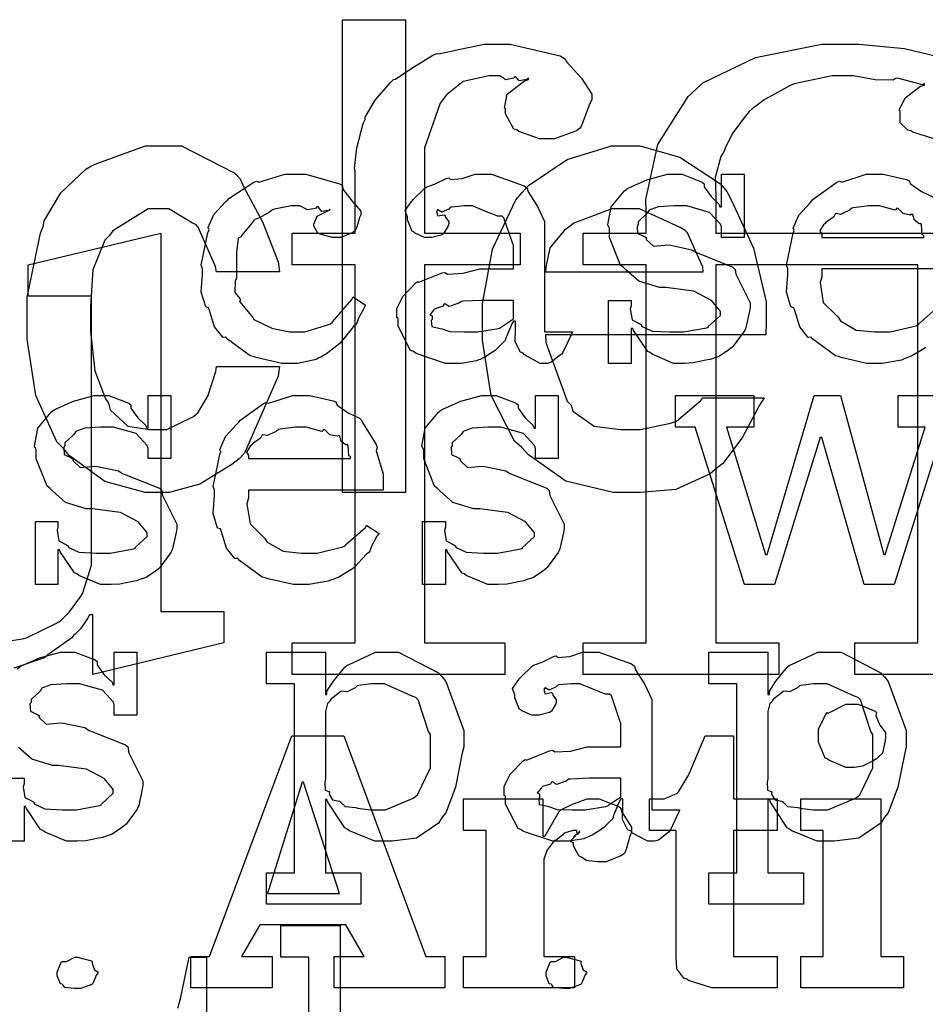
# Model space of a CAD drawing. Extents: x 0 to 8.5, y 0 to 11.
# Tile 259 of 379: x 1.427 to 1.826, y 6.851 to 7.285. Entities that reach past the tile are written whole.
import ezdxf

# ---------------------------------------------------------------- set-up
doc = ezdxf.new("R2010")
doc.units = 0
doc.layers.get('0').update_dxf_attribs({"linetype": 'CONTINUOUS'})

msp = doc.modelspace()

# ---------------------------------------------------------------- linework, layer by layer
at = {"color": 0}
for points in [[(1.56922, 7.07633), (1.56922, 7.28467), (1.597, 7.28467), (1.597, 7.07633), (1.56922, 7.07633)], [(1.54704, 7.00999), (1.57482, 7.00999), (1.57482, 7.17665), (1.54704, 7.17665), (1.54704, 7.19054), (1.57482, 7.19054), (1.57482, 7.2181), (1.57454, 7.21903), (1.57547, 7.22825), (1.5784, 7.23899), (1.57915, 7.24067), (1.57926, 7.24169), (1.58361, 7.24924), (1.59039, 7.25706), (1.59174, 7.25825), (1.59256, 7.25846), (1.59972, 7.26329), (1.609, 7.2691), (1.61083, 7.26975), (1.61171, 7.26964), (1.62099, 7.27165), (1.63157, 7.27387), (1.63514, 7.27387), (1.64313, 7.27387), (1.6651, 7.26867), (1.66704, 7.26758), (1.66803, 7.2659), (1.67449, 7.25896), (1.67899, 7.25179), (1.67899, 7.24935), (1.67811, 7.24778), (1.67443, 7.23757), (1.67356, 7.23676), (1.67225, 7.23563), (1.66265, 7.23221), (1.65944, 7.23221), (1.65608, 7.23221), (1.64686, 7.23546), (1.646, 7.23611), (1.64475, 7.23643), (1.641, 7.24322), (1.641, 7.24544), (1.64057, 7.24567), (1.64182, 7.25185), (1.64947, 7.25776), (1.65121, 7.25825), (1.65121, 7.2589), (1.65039, 7.25831), (1.64708, 7.25771), (1.64561, 7.25956), (1.64512, 7.25956), (1.64453, 7.2589), (1.64111, 7.25819), (1.63857, 7.25999), (1.63775, 7.25999), (1.6339, 7.25999), (1.62244, 7.25743), (1.61501, 7.25151), (1.61367, 7.24978), (1.61225, 7.24783), (1.60542, 7.22814), (1.60542, 7.22157), (1.60542, 7.19054), (1.64751, 7.19054), (1.64751, 7.17665), (1.60542, 7.17665), (1.60542, 7.00999), (1.64079, 7.00999), (1.64079, 6.9961), (1.54704, 6.9961), (1.54704, 7.00999)], [(1.51372, 7.13189), (1.5415, 7.13189), (1.5409, 7.12756), (1.5261, 7.09358), (1.52371, 7.0911), (1.52046, 7.0886), (1.5064, 7.07992), (1.49283, 7.07633), (1.48833, 7.07633), (1.48236, 7.07633), (1.46446, 7.08122), (1.44889, 7.09261), (1.44624, 7.09586), (1.44342, 7.09868), (1.43408, 7.11908), (1.43039, 7.14382), (1.43039, 7.15207), (1.43039, 7.16243), (1.43614, 7.1906), (1.43733, 7.19353), (1.43788, 7.19601), (1.44521, 7.20833), (1.45622, 7.21875), (1.45861, 7.22021), (1.46094, 7.22131), (1.48242, 7.22911), (1.48964, 7.22911), (1.49826, 7.22911), (1.52186, 7.21701), (1.52414, 7.21457), (1.52556, 7.2111), (1.53396, 7.19553), (1.54085, 7.178), (1.5415, 7.17356), (1.51372, 7.17356), (1.51329, 7.17589), (1.50569, 7.19325), (1.50461, 7.19439), (1.50315, 7.19499), (1.49268, 7.20133), (1.48921, 7.20133), (1.48356, 7.20133), (1.46804, 7.19157), (1.46664, 7.18961), (1.46451, 7.18756), (1.45921, 7.17443), (1.45817, 7.15831), (1.45817, 7.15294), (1.45817, 7.14719), (1.46012, 7.12993), (1.46485, 7.11757), (1.46619, 7.11561), (1.46685, 7.11279), (1.47461, 7.10558), (1.48421, 7.10411), (1.48747, 7.10411), (1.49181, 7.10411), (1.50364, 7.10975), (1.50483, 7.11083), (1.50553, 7.11143), (1.50987, 7.11876), (1.5134, 7.12956), (1.51372, 7.13189)], [(1.72792, 7.118), (1.75504, 7.118), (1.75299, 7.11475), (1.74533, 7.10042), (1.73671, 7.08903), (1.73421, 7.08718), (1.73118, 7.08447), (1.7161, 7.07769), (1.70053, 7.07633), (1.69536, 7.07633), (1.68842, 7.07633), (1.66758, 7.08128), (1.65115, 7.09283), (1.64828, 7.09608), (1.64507, 7.0989), (1.63476, 7.11903), (1.63092, 7.14333), (1.63092, 7.15142), (1.63092, 7.15944), (1.63531, 7.18349), (1.64556, 7.20535), (1.64849, 7.20871), (1.6511, 7.21153), (1.66824, 7.2231), (1.68778, 7.22911), (1.69428, 7.22911), (1.70014, 7.22911), (1.71789, 7.22407), (1.73568, 7.21229), (1.73856, 7.20893), (1.74056, 7.20497), (1.75022, 7.18392), (1.75592, 7.16038), (1.75592, 7.1525), (1.75592, 7.15082), (1.75569, 7.14654), (1.75569, 7.14578), (1.65869, 7.14578), (1.65886, 7.14242), (1.66824, 7.1166), (1.66997, 7.11475), (1.67074, 7.11208), (1.68013, 7.10547), (1.69168, 7.10411), (1.69558, 7.10411), (1.70047, 7.10411), (1.71376, 7.10682), (1.71511, 7.10736), (1.71636, 7.10769), (1.72711, 7.11681), (1.72792, 7.118)], [(1.54665, 7.13319), (1.54249, 7.13319), (1.53114, 7.13574), (1.52994, 7.13624), (1.52854, 7.1365), (1.51861, 7.14382), (1.51779, 7.14469), (1.5166, 7.14464), (1.51286, 7.14925), (1.51064, 7.15647), (1.51019, 7.15771), (1.50896, 7.1581), (1.50694, 7.16461), (1.5076, 7.17231), (1.5076, 7.17486), (1.50694, 7.17649), (1.50993, 7.19075), (1.51042, 7.192), (1.50999, 7.19303), (1.51253, 7.19883), (1.51774, 7.20438), (1.51867, 7.20524), (1.51915, 7.20594), (1.53022, 7.21306), (1.53147, 7.21349), (1.53239, 7.21311), (1.54389, 7.21653), (1.54775, 7.21653), (1.55311, 7.21653), (1.56793, 7.2124), (1.56922, 7.21153), (1.56939, 7.20996), (1.57351, 7.20475), (1.57726, 7.20025), (1.57726, 7.19874), (1.57671, 7.19743), (1.57553, 7.19325), (1.57482, 7.19174), (1.57443, 7.19135), (1.57351, 7.19069), (1.56847, 7.18875), (1.56685, 7.18875), (1.56489, 7.18875), (1.55946, 7.19021), (1.55903, 7.19049), (1.55832, 7.19065), (1.55664, 7.19362), (1.55664, 7.19461), (1.55664, 7.19461), (1.55806, 7.19808), (1.55838, 7.19829), (1.55838, 7.19829), (1.56304, 7.20057), (1.56358, 7.20068), (1.56358, 7.20111), (1.56299, 7.20063), (1.56006, 7.20019), (1.55849, 7.20215), (1.55794, 7.20221), (1.5574, 7.2015), (1.55382, 7.20085), (1.5504, 7.20264), (1.54926, 7.20264), (1.54656, 7.20264), (1.53922, 7.20122), (1.53842, 7.2009), (1.53706, 7.19987), (1.53261, 7.19732), (1.53065, 7.19656), (1.53017, 7.19612), (1.52935, 7.19504), (1.52485, 7.18967), (1.52453, 7.18896), (1.52328, 7.18832), (1.52257, 7.18229), (1.52257, 7.18028), (1.52257, 7.17074), (1.52197, 7.16938), (1.52186, 7.16439), (1.52399, 7.16174), (1.52431, 7.16097), (1.52388, 7.16049), (1.52914, 7.15414), (1.52974, 7.1536), (1.53011, 7.15256), (1.53717, 7.14914), (1.53797, 7.14882), (1.53797, 7.14876), (1.54596, 7.14708), (1.54861, 7.14708), (1.55263, 7.14708), (1.56369, 7.15056), (1.56467, 7.15121), (1.56489, 7.15158), (1.5734, 7.16135), (1.574, 7.16249), (1.57943, 7.15881), (1.57856, 7.15744), (1.57628, 7.15306), (1.57547, 7.15093), (1.57508, 7.15033), (1.57411, 7.14942), (1.56879, 7.14279), (1.56814, 7.14208), (1.56668, 7.14094), (1.56222, 7.13743), (1.55968, 7.13601), (1.55881, 7.13558), (1.55761, 7.13499), (1.54938, 7.13319), (1.54665, 7.13319)], [(1.61936, 7.13319), (1.61464, 7.13319), (1.60161, 7.13753), (1.60047, 7.1384), (1.59924, 7.13889), (1.59375, 7.14963), (1.59375, 7.15315), (1.59321, 7.15343), (1.59315, 7.15733), (1.59537, 7.16183), (1.59571, 7.16249), (1.5956, 7.1626), (1.60167, 7.16878), (1.60243, 7.16922), (1.60292, 7.169), (1.61312, 7.17313), (1.61436, 7.17333), (1.6155, 7.17258), (1.62235, 7.17296), (1.62967, 7.17486), (1.63217, 7.17486), (1.64453, 7.17486), (1.64453, 7.18528), (1.64421, 7.18582), (1.64035, 7.19738), (1.63954, 7.19808), (1.63769, 7.19808), (1.63189, 7.20036), (1.62651, 7.20264), (1.62478, 7.20264), (1.62278, 7.20264), (1.61735, 7.2021), (1.61675, 7.20199), (1.6161, 7.20122), (1.61296, 7.19982), (1.61122, 7.20085), (1.61089, 7.20068), (1.61089, 7.20047), (1.61062, 7.20014), (1.61117, 7.19819), (1.61404, 7.19874), (1.61436, 7.19851), (1.61453, 7.1976), (1.6161, 7.19553), (1.6161, 7.19482), (1.61583, 7.19385), (1.61393, 7.1906), (1.6135, 7.19026), (1.61307, 7.18989), (1.60851, 7.18875), (1.60699, 7.18875), (1.60536, 7.18875), (1.60092, 7.19075), (1.60047, 7.19114), (1.59993, 7.19135), (1.59787, 7.1964), (1.59787, 7.19808), (1.59771, 7.19808), (1.59685, 7.20053), (1.59967, 7.20449), (1.60004, 7.20503), (1.60032, 7.2054), (1.60547, 7.21044), (1.60612, 7.21089), (1.60612, 7.21083), (1.60981, 7.21218), (1.61513, 7.21479), (1.6161, 7.215), (1.61681, 7.21425), (1.62201, 7.21463), (1.62765, 7.21653), (1.62956, 7.21653), (1.63482, 7.21653), (1.64931, 7.21149), (1.65061, 7.21044), (1.65104, 7.20882), (1.65506, 7.20231), (1.65821, 7.19575), (1.65821, 7.19353), (1.65821, 7.14708), (1.67057, 7.14708), (1.67014, 7.14615), (1.66629, 7.13803), (1.66581, 7.13732), (1.66461, 7.1365), (1.66118, 7.13374), (1.6594, 7.13319), (1.65886, 7.13319), (1.65636, 7.13319), (1.64942, 7.13699), (1.64888, 7.13775), (1.64768, 7.13813), (1.64524, 7.14274), (1.6454, 7.14844), (1.6454, 7.15033), (1.6454, 7.15186), (1.64453, 7.15186), (1.64399, 7.15087), (1.6416, 7.14529), (1.64128, 7.14469), (1.64094, 7.14324), (1.63699, 7.13926), (1.6365, 7.13883), (1.63536, 7.13813), (1.63194, 7.1359), (1.62983, 7.13499), (1.62912, 7.13471), (1.62825, 7.13433), (1.62158, 7.13319), (1.61936, 7.13319)], [(1.71858, 7.13319), (1.71511, 7.13319), (1.70568, 7.13721), (1.70469, 7.13797), (1.70372, 7.1384), (1.69743, 7.14763), (1.6971, 7.1486), (1.69646, 7.1486), (1.69646, 7.13319), (1.68647, 7.13319), (1.68647, 7.16097), (1.69646, 7.16097), (1.69646, 7.15858), (1.69601, 7.15722), (1.69678, 7.15246), (1.70025, 7.15067), (1.70101, 7.15013), (1.7009, 7.14968), (1.70563, 7.14746), (1.71322, 7.14708), (1.71576, 7.14708), (1.71946, 7.14708), (1.72965, 7.14893), (1.73053, 7.14925), (1.73036, 7.14947), (1.73574, 7.15435), (1.73574, 7.15597), (1.7354, 7.15647), (1.73172, 7.16092), (1.72396, 7.16499), (1.72163, 7.16531), (1.71164, 7.16661), (1.70893, 7.16661), (1.69982, 7.16943), (1.69401, 7.17449), (1.69299, 7.17551), (1.69174, 7.17654), (1.6869, 7.18864), (1.6869, 7.19265), (1.68604, 7.19422), (1.68756, 7.20221), (1.69342, 7.20921), (1.69472, 7.21024), (1.69564, 7.21067), (1.70324, 7.21403), (1.71246, 7.21653), (1.71556, 7.21653), (1.71881, 7.21653), (1.72771, 7.21311), (1.72857, 7.2124), (1.72857, 7.21099), (1.73156, 7.20671), (1.73519, 7.20329), (1.73551, 7.20221), (1.73617, 7.20221), (1.73617, 7.21653), (1.74615, 7.21653), (1.74615, 7.18875), (1.73617, 7.18875), (1.73617, 7.19331), (1.73579, 7.1945), (1.73096, 7.19976), (1.72086, 7.20264), (1.7175, 7.20264), (1.71517, 7.20264), (1.70828, 7.20215), (1.70503, 7.20101), (1.70426, 7.20068), (1.70344, 7.19937), (1.69949, 7.19564), (1.69949, 7.19439), (1.699, 7.19374), (1.69922, 7.19049), (1.70253, 7.18896), (1.70318, 7.18853), (1.70296, 7.18787), (1.70617, 7.18479), (1.71268, 7.18544), (1.71382, 7.18528), (1.72314, 7.18332), (1.72483, 7.18218), (1.74115, 7.17567), (1.74224, 7.17464), (1.74246, 7.17253), (1.74582, 7.16575), (1.74875, 7.15989), (1.74875, 7.15793), (1.74849, 7.15619), (1.7469, 7.14893), (1.74658, 7.14817), (1.74621, 7.14735), (1.74137, 7.14074), (1.74072, 7.14014), (1.73942, 7.13911), (1.73525, 7.13633), (1.7321, 7.13525), (1.73118, 7.13493), (1.72928, 7.13456), (1.72364, 7.1334), (1.71983, 7.13319), (1.71858, 7.13319)], [(1.65869, 7.17356), (1.72814, 7.17356), (1.72792, 7.17563), (1.72119, 7.19081), (1.72011, 7.19179), (1.71793, 7.19303), (1.70003, 7.20133), (1.69407, 7.20133), (1.68793, 7.20133), (1.67117, 7.19504), (1.66954, 7.19374), (1.66699, 7.19194), (1.66054, 7.18414), (1.65886, 7.17567), (1.65869, 7.17356)], [(1.78039, 7.18875), (1.82531, 7.18875), (1.82531, 7.18961), (1.82454, 7.18989), (1.82422, 7.19444), (1.824, 7.19482), (1.82329, 7.19476), (1.82113, 7.19629), (1.82053, 7.19868), (1.8201, 7.19894), (1.81939, 7.19857), (1.81625, 7.19922), (1.81401, 7.20144), (1.81338, 7.20156), (1.81267, 7.20068), (1.80583, 7.20264), (1.8036, 7.20264), (1.80111, 7.20264), (1.79432, 7.20176), (1.79363, 7.20156), (1.79254, 7.20068), (1.78857, 7.19889), (1.78668, 7.19922), (1.78624, 7.19894), (1.78569, 7.19781), (1.78213, 7.19526), (1.7819, 7.19482), (1.78114, 7.19422), (1.77946, 7.19157), (1.78039, 7.19011), (1.78039, 7.18961), (1.78039, 7.18875)], [(1.62522, 7.14708), (1.62864, 7.14708), (1.63792, 7.14854), (1.63889, 7.14882), (1.63883, 7.14899), (1.64453, 7.15278), (1.64453, 7.15403), (1.64453, 7.16097), (1.63368, 7.16097), (1.63064, 7.16097), (1.62235, 7.16064), (1.62153, 7.16054), (1.62044, 7.15967), (1.61615, 7.15831), (1.61436, 7.1594), (1.61393, 7.15924), (1.61356, 7.15842), (1.61003, 7.15728), (1.60981, 7.15707), (1.60921, 7.15647), (1.60764, 7.1544), (1.60872, 7.15414), (1.60872, 7.15403), (1.60872, 7.1525), (1.60835, 7.15207), (1.60861, 7.14947), (1.61231, 7.14865), (1.61307, 7.14839), (1.61307, 7.14839), (1.61654, 7.14725), (1.62304, 7.14708), (1.62522, 7.14708)], [(1.46604, 7.03569), (1.46257, 7.03569), (1.45313, 7.03971), (1.45215, 7.04047), (1.45117, 7.0409), (1.44487, 7.05013), (1.44456, 7.05111), (1.4439, 7.05111), (1.4439, 7.03569), (1.43392, 7.03569), (1.43392, 7.06347), (1.4439, 7.06347), (1.4439, 7.06108), (1.44347, 7.05974), (1.44422, 7.05496), (1.44769, 7.05317), (1.44846, 7.05263), (1.44835, 7.05219), (1.45307, 7.04997), (1.46067, 7.04958), (1.46322, 7.04958), (1.4669, 7.04958), (1.47711, 7.05143), (1.47797, 7.05176), (1.47781, 7.05197), (1.48318, 7.05686), (1.48318, 7.05849), (1.48286, 7.05897), (1.47917, 7.06342), (1.4714, 7.06749), (1.46907, 7.06782), (1.4591, 7.06912), (1.45638, 7.06912), (1.44726, 7.07194), (1.44146, 7.07699), (1.44043, 7.07801), (1.43918, 7.07904), (1.43435, 7.09115), (1.43435, 7.09517), (1.43349, 7.09674), (1.435, 7.10471), (1.44086, 7.11171), (1.44217, 7.11274), (1.44308, 7.11317), (1.45068, 7.11654), (1.4599, 7.11903), (1.463, 7.11903), (1.46625, 7.11903), (1.47515, 7.11561), (1.47601, 7.1149), (1.47601, 7.1135), (1.479, 7.10921), (1.48264, 7.10579), (1.48296, 7.10471), (1.48361, 7.10471), (1.48361, 7.11903), (1.4936, 7.11903), (1.4936, 7.09125), (1.48361, 7.09125), (1.48361, 7.09581), (1.48324, 7.097), (1.4784, 7.10226), (1.46832, 7.10514), (1.46496, 7.10514), (1.46262, 7.10514), (1.45574, 7.10465), (1.45247, 7.10351), (1.45171, 7.10319), (1.4509, 7.10189), (1.44694, 7.09814), (1.44694, 7.0969), (1.44646, 7.09625), (1.44667, 7.09299), (1.44997, 7.09147), (1.45063, 7.09104), (1.45042, 7.09039), (1.45361, 7.08729), (1.46012, 7.08794), (1.46126, 7.08778), (1.4706, 7.08583), (1.47228, 7.08469), (1.48861, 7.07818), (1.48969, 7.07715), (1.4899, 7.07503), (1.49328, 7.06825), (1.49621, 7.06239), (1.49621, 7.06044), (1.49593, 7.05871), (1.49436, 7.05143), (1.49403, 7.05067), (1.49365, 7.04986), (1.48882, 7.04324), (1.48817, 7.04264), (1.48688, 7.04161), (1.48269, 7.03885), (1.47954, 7.03776), (1.47862, 7.03743), (1.47672, 7.03706), (1.47108, 7.03592), (1.46729, 7.03569), (1.46604, 7.03569)], [(1.55171, 7.03569), (1.54758, 7.03569), (1.5364, 7.03825), (1.53521, 7.03874), (1.53381, 7.03901), (1.52388, 7.04633), (1.52306, 7.04719), (1.52186, 7.04715), (1.51813, 7.05176), (1.5159, 7.05897), (1.51546, 7.06022), (1.51421, 7.0606), (1.51221, 7.06711), (1.51286, 7.07482), (1.51286, 7.07736), (1.51221, 7.07894), (1.51519, 7.09304), (1.51568, 7.09429), (1.51525, 7.09532), (1.51768, 7.10097), (1.52262, 7.10644), (1.52349, 7.10732), (1.52399, 7.10807), (1.53444, 7.1155), (1.53564, 7.116), (1.53663, 7.11561), (1.54742, 7.11903), (1.55106, 7.11903), (1.55485, 7.11903), (1.56511, 7.11669), (1.56625, 7.11621), (1.56689, 7.11486), (1.57172, 7.11143), (1.57676, 7.10906), (1.57753, 7.10818), (1.57801, 7.1071), (1.58404, 7.09744), (1.58447, 7.09625), (1.5841, 7.09467), (1.58708, 7.08447), (1.58708, 7.08106), (1.58708, 7.07736), (1.52783, 7.07736), (1.52783, 7.07389), (1.52713, 7.07129), (1.52849, 7.0625), (1.53381, 7.05718), (1.535, 7.0561), (1.53603, 7.05447), (1.54303, 7.0504), (1.55117, 7.04958), (1.55387, 7.04958), (1.558, 7.04958), (1.56933, 7.05231), (1.57036, 7.05285), (1.57058, 7.05317), (1.57932, 7.06087), (1.57992, 7.06174), (1.58535, 7.05826), (1.58436, 7.05707), (1.58208, 7.0529), (1.58122, 7.05046), (1.58078, 7.04981), (1.57981, 7.0491), (1.57433, 7.04318), (1.57363, 7.04264), (1.5721, 7.04172), (1.56754, 7.03901), (1.56494, 7.03797), (1.56407, 7.03765), (1.56288, 7.03717), (1.55447, 7.03569), (1.55171, 7.03569)], [(1.63667, 7.03569), (1.63319, 7.03569), (1.62375, 7.03971), (1.62278, 7.04047), (1.62181, 7.0409), (1.6155, 7.05013), (1.61518, 7.05111), (1.61453, 7.05111), (1.61453, 7.03569), (1.60454, 7.03569), (1.60454, 7.06347), (1.61453, 7.06347), (1.61453, 7.06108), (1.6141, 7.05974), (1.61486, 7.05496), (1.61833, 7.05317), (1.61908, 7.05263), (1.61897, 7.05219), (1.62369, 7.04997), (1.63129, 7.04958), (1.63385, 7.04958), (1.63753, 7.04958), (1.64774, 7.05143), (1.6486, 7.05176), (1.64844, 7.05197), (1.65381, 7.05686), (1.65381, 7.05849), (1.65349, 7.05897), (1.64979, 7.06342), (1.64204, 7.06749), (1.63971, 7.06782), (1.62972, 7.06912), (1.62701, 7.06912), (1.61789, 7.07194), (1.61208, 7.07699), (1.61106, 7.07801), (1.60981, 7.07904), (1.60499, 7.09115), (1.60499, 7.09517), (1.60411, 7.09674), (1.60563, 7.10471), (1.61149, 7.11171), (1.61279, 7.11274), (1.61372, 7.11317), (1.62131, 7.11654), (1.63053, 7.11903), (1.63363, 7.11903), (1.63688, 7.11903), (1.64578, 7.11561), (1.64665, 7.1149), (1.64665, 7.1135), (1.64963, 7.10921), (1.65326, 7.10579), (1.6536, 7.10471), (1.65424, 7.10471), (1.65424, 7.11903), (1.66422, 7.11903), (1.66422, 7.09125), (1.65424, 7.09125), (1.65424, 7.09581), (1.65386, 7.097), (1.64903, 7.10226), (1.63894, 7.10514), (1.63558, 7.10514), (1.63325, 7.10514), (1.62636, 7.10465), (1.6231, 7.10351), (1.62235, 7.10319), (1.62153, 7.10189), (1.61757, 7.09814), (1.61757, 7.0969), (1.61708, 7.09625), (1.61729, 7.09299), (1.62061, 7.09147), (1.62125, 7.09104), (1.62104, 7.09039), (1.62424, 7.08729), (1.63075, 7.08794), (1.63189, 7.08778), (1.64122, 7.08583), (1.6429, 7.08469), (1.65924, 7.07818), (1.66032, 7.07715), (1.66054, 7.07503), (1.6639, 7.06825), (1.66683, 7.06239), (1.66683, 7.06044), (1.66656, 7.05871), (1.66499, 7.05143), (1.66465, 7.05067), (1.66428, 7.04986), (1.65944, 7.04324), (1.65881, 7.04264), (1.6575, 7.04161), (1.65332, 7.03885), (1.65018, 7.03776), (1.64925, 7.03743), (1.64735, 7.03706), (1.64171, 7.03592), (1.63792, 7.03569), (1.63667, 7.03569)], [(1.52783, 7.09125), (1.57275, 7.09125), (1.57275, 7.09212), (1.572, 7.09239), (1.57167, 7.09694), (1.57146, 7.09733), (1.57075, 7.09728), (1.56858, 7.09879), (1.56799, 7.10118), (1.56754, 7.10146), (1.56685, 7.10107), (1.56369, 7.10172), (1.56147, 7.10394), (1.56082, 7.10406), (1.56011, 7.10319), (1.55328, 7.10514), (1.55106, 7.10514), (1.54856, 7.10514), (1.54178, 7.10428), (1.54107, 7.10406), (1.53999, 7.10319), (1.53603, 7.1014), (1.53413, 7.10172), (1.53369, 7.10146), (1.53315, 7.10032), (1.52957, 7.09776), (1.52935, 7.09733), (1.5286, 7.09674), (1.52692, 7.09407), (1.52783, 7.09261), (1.52783, 7.09212), (1.52783, 7.09125)], [(1.53569, 6.90869), (1.54807, 6.90869), (1.54807, 6.99203), (1.53569, 6.99203), (1.53569, 7.00592), (1.56174, 7.00592), (1.56174, 6.98725), (1.56239, 6.98725), (1.56239, 6.98876), (1.56526, 6.99317), (1.57026, 6.9994), (1.57129, 7.00028), (1.57221, 7.00054), (1.58371, 7.00592), (1.58757, 7.00592), (1.59397, 7.00592), (1.61154, 6.9969), (1.61317, 6.99507), (1.61469, 6.99306), (1.62272, 6.97146), (1.62272, 6.96425), (1.62185, 6.96089), (1.61897, 6.9464), (1.61475, 6.93506), (1.61317, 6.93321), (1.61149, 6.93056), (1.60183, 6.92393), (1.5911, 6.92258), (1.58757, 6.92258), (1.5835, 6.92258), (1.57232, 6.92714), (1.57129, 6.928), (1.57021, 6.9285), (1.56282, 6.93978), (1.56239, 6.94103), (1.56174, 6.94103), (1.56174, 6.90869), (1.57736, 6.90869), (1.57736, 6.89481), (1.53569, 6.89481), (1.53569, 6.90869)], [(1.66667, 6.92258), (1.66194, 6.92258), (1.64893, 6.92692), (1.64779, 6.92779), (1.64654, 6.92828), (1.64106, 6.93901), (1.64106, 6.94254), (1.64051, 6.94282), (1.64046, 6.94672), (1.64268, 6.95122), (1.64301, 6.95188), (1.6429, 6.95199), (1.64899, 6.95817), (1.64974, 6.95861), (1.65022, 6.95839), (1.66043, 6.96251), (1.66168, 6.96272), (1.66282, 6.96197), (1.66965, 6.96235), (1.67697, 6.96425), (1.67947, 6.96425), (1.69185, 6.96425), (1.69185, 6.97467), (1.69151, 6.97521), (1.68767, 6.98676), (1.68685, 6.98747), (1.685, 6.98747), (1.67919, 6.98975), (1.67383, 6.99203), (1.6721, 6.99203), (1.67008, 6.99203), (1.66465, 6.99149), (1.66407, 6.99138), (1.66342, 6.99061), (1.66026, 6.98921), (1.65853, 6.99024), (1.65821, 6.99007), (1.65821, 6.98986), (1.65793, 6.98953), (1.65847, 6.98757), (1.66135, 6.98812), (1.66168, 6.9879), (1.66183, 6.98699), (1.66342, 6.98492), (1.66342, 6.98421), (1.66314, 6.98324), (1.66124, 6.97999), (1.66081, 6.97965), (1.66037, 6.97928), (1.65582, 6.97814), (1.65429, 6.97814), (1.65267, 6.97814), (1.64822, 6.98014), (1.64779, 6.98053), (1.64725, 6.98074), (1.64518, 6.98579), (1.64518, 6.98747), (1.64501, 6.98747), (1.64415, 6.9899), (1.64697, 6.99387), (1.64735, 6.99442), (1.64762, 6.99479), (1.65278, 6.99983), (1.65343, 7.00028), (1.65343, 7.00022), (1.65713, 7.00157), (1.66243, 7.00418), (1.66342, 7.00439), (1.66411, 7.00364), (1.66932, 7.00401), (1.67497, 7.00592), (1.67686, 7.00592), (1.68212, 7.00592), (1.69661, 7.00087), (1.69792, 6.99983), (1.69835, 6.99821), (1.70236, 6.99169), (1.70551, 6.98514), (1.70551, 6.98292), (1.70551, 6.93647), (1.71789, 6.93647), (1.71744, 6.93554), (1.7136, 6.9274), (1.71311, 6.92671), (1.71192, 6.92589), (1.7085, 6.92313), (1.70671, 6.92258), (1.70617, 6.92258), (1.70367, 6.92258), (1.69672, 6.92638), (1.69618, 6.92714), (1.69499, 6.92751), (1.69254, 6.93213), (1.69271, 6.93782), (1.69271, 6.93972), (1.69271, 6.94125), (1.69185, 6.94125), (1.69129, 6.94026), (1.68892, 6.93468), (1.68858, 6.93408), (1.68826, 6.93261), (1.68431, 6.92865), (1.68381, 6.92822), (1.68267, 6.92751), (1.67925, 6.92529), (1.67714, 6.92437), (1.67643, 6.9241), (1.67557, 6.92372), (1.66889, 6.92258), (1.66667, 6.92258)], [(1.73058, 6.90869), (1.74294, 6.90869), (1.74294, 6.99203), (1.73058, 6.99203), (1.73058, 7.00592), (1.75662, 7.00592), (1.75662, 6.98725), (1.75726, 6.98725), (1.75726, 6.98876), (1.76014, 6.99317), (1.76514, 6.9994), (1.76617, 7.00028), (1.76708, 7.00054), (1.7786, 7.00592), (1.78244, 7.00592), (1.78885, 7.00592), (1.80643, 6.9969), (1.80806, 6.99507), (1.80957, 6.99306), (1.8176, 6.97146), (1.8176, 6.96425), (1.81674, 6.96089), (1.81386, 6.9464), (1.80963, 6.93506), (1.80806, 6.93321), (1.80638, 6.93056), (1.79671, 6.92393), (1.78597, 6.92258), (1.78244, 6.92258), (1.77838, 6.92258), (1.76719, 6.92714), (1.76617, 6.928), (1.76508, 6.9285), (1.75771, 6.93978), (1.75726, 6.94103), (1.75662, 6.94103), (1.75662, 6.90869), (1.77225, 6.90869), (1.77225, 6.89481), (1.73058, 6.89481), (1.73058, 6.90869)], [(1.58365, 6.93647), (1.58811, 6.93647), (1.60037, 6.94157), (1.60146, 6.94254), (1.60226, 6.94308), (1.60796, 6.95492), (1.60796, 6.95882), (1.60796, 6.96967), (1.60715, 6.97092), (1.60254, 6.98497), (1.60146, 6.98594), (1.60015, 6.98633), (1.58778, 6.99203), (1.58365, 6.99203), (1.58165, 6.99203), (1.57628, 6.99132), (1.57563, 6.99115), (1.57482, 6.99024), (1.57124, 6.98844), (1.56896, 6.98882), (1.56847, 6.98856), (1.56739, 6.98774), (1.56418, 6.98529), (1.56364, 6.98449), (1.56347, 6.98421), (1.56261, 6.98335), (1.56174, 6.97976), (1.56174, 6.97857), (1.56174, 6.94993), (1.56142, 6.94883), (1.56153, 6.94515), (1.56321, 6.9445), (1.56347, 6.94407), (1.56332, 6.94342), (1.56483, 6.94092), (1.56793, 6.94026), (1.56847, 6.93994), (1.56842, 6.93989), (1.57042, 6.93799), (1.57497, 6.9375), (1.57563, 6.93733), (1.57585, 6.93712), (1.58171, 6.93647), (1.58365, 6.93647)], [(1.77854, 6.93647), (1.78299, 6.93647), (1.79525, 6.94157), (1.79633, 6.94254), (1.79715, 6.94308), (1.80285, 6.95492), (1.80285, 6.95882), (1.80285, 6.96967), (1.80203, 6.97092), (1.79742, 6.98497), (1.79633, 6.98594), (1.79503, 6.98633), (1.78267, 6.99203), (1.77854, 6.99203), (1.77653, 6.99203), (1.77115, 6.99132), (1.77051, 6.99115), (1.76969, 6.99024), (1.76611, 6.98844), (1.76383, 6.98882), (1.76335, 6.98856), (1.76226, 6.98774), (1.75906, 6.98529), (1.75851, 6.98449), (1.75836, 6.98421), (1.75749, 6.98335), (1.75662, 6.97976), (1.75662, 6.97857), (1.75662, 6.94993), (1.75629, 6.94883), (1.7564, 6.94515), (1.75808, 6.9445), (1.75836, 6.94407), (1.75819, 6.94342), (1.75971, 6.94092), (1.76281, 6.94026), (1.76335, 6.93994), (1.76329, 6.93989), (1.76531, 6.93799), (1.76986, 6.9375), (1.77051, 6.93733), (1.77072, 6.93712), (1.77658, 6.93647), (1.77854, 6.93647)], [(1.79363, 6.95518), (1.7909, 6.95518), (1.78342, 6.95828), (1.78276, 6.95888), (1.78179, 6.95921), (1.77886, 6.96631), (1.77886, 6.96864), (1.77886, 6.96951), (1.77886, 6.97194), (1.78213, 6.97868), (1.78276, 6.97928), (1.7831, 6.97906), (1.79096, 6.98296), (1.79363, 6.98296), (1.79633, 6.98296), (1.80382, 6.97993), (1.80447, 6.97928), (1.80419, 6.97808), (1.80593, 6.97374), (1.80838, 6.9706), (1.80838, 6.96951), (1.80838, 6.96864), (1.80821, 6.96685), (1.80713, 6.96149), (1.80512, 6.95953), (1.80447, 6.95888), (1.80296, 6.95806), (1.79829, 6.95568), (1.79476, 6.95518), (1.79363, 6.95518)], [(1.50239, 6.87185), (1.51064, 6.87185), (1.54688, 6.96907), (1.56987, 6.96907), (1.6059, 6.87185), (1.61436, 6.87185), (1.61436, 6.85796), (1.56554, 6.85796), (1.56554, 6.87185), (1.57878, 6.87185), (1.57075, 6.88574), (1.53276, 6.88574), (1.52474, 6.87185), (1.53819, 6.87185), (1.53819, 6.85796), (1.50239, 6.85796), (1.50239, 6.87185)], [(1.73568, 6.85796), (1.73199, 6.85796), (1.72168, 6.86122), (1.72092, 6.86187), (1.71963, 6.86225), (1.71658, 6.86638), (1.71615, 6.87181), (1.71615, 6.87358), (1.71615, 6.9274), (1.70443, 6.9274), (1.70443, 6.94129), (1.70899, 6.94129), (1.71099, 6.94129), (1.71658, 6.94368), (1.71701, 6.94412), (1.71729, 6.94439), (1.72157, 6.9515), (1.722, 6.95236), (1.72894, 6.96907), (1.74154, 6.96907), (1.74154, 6.94129), (1.76064, 6.94129), (1.76064, 6.9274), (1.74154, 6.9274), (1.74154, 6.87185), (1.76064, 6.87185), (1.76064, 6.85796), (1.75825, 6.85796), (1.75288, 6.85796), (1.75108, 6.85796), (1.74724, 6.85796), (1.73856, 6.85796), (1.73568, 6.85796)], [(1.53624, 6.89963), (1.56793, 6.89963), (1.55208, 6.94868), (1.55143, 6.94868), (1.53624, 6.89963)], [(1.67253, 6.93647), (1.67594, 6.93647), (1.68522, 6.93793), (1.68619, 6.93821), (1.68614, 6.93837), (1.69185, 6.94217), (1.69185, 6.94342), (1.69185, 6.95036), (1.68099, 6.95036), (1.67796, 6.95036), (1.66965, 6.95003), (1.66883, 6.94993), (1.66775, 6.94906), (1.66347, 6.94769), (1.66168, 6.94879), (1.66124, 6.94862), (1.66086, 6.94781), (1.65733, 6.94667), (1.65713, 6.94646), (1.65653, 6.94586), (1.65494, 6.94379), (1.65603, 6.94353), (1.65603, 6.94342), (1.65603, 6.94189), (1.65565, 6.94146), (1.65593, 6.93886), (1.65961, 6.93804), (1.66037, 6.93778), (1.66037, 6.93778), (1.66385, 6.93664), (1.67036, 6.93647), (1.67253, 6.93647)], [(1.62256, 6.87185), (1.63254, 6.87185), (1.63254, 6.9274), (1.62256, 6.9274), (1.62256, 6.94129), (1.6575, 6.94129), (1.6575, 6.92481), (1.65815, 6.92481), (1.65853, 6.92503), (1.66465, 6.93576), (1.66553, 6.93653), (1.66575, 6.93658), (1.67057, 6.93896), (1.67703, 6.94129), (1.67919, 6.94129), (1.68235, 6.94129), (1.69103, 6.93788), (1.69179, 6.93718), (1.69206, 6.93571), (1.69656, 6.92888), (1.69656, 6.92654), (1.69581, 6.92486), (1.69433, 6.91949), (1.69353, 6.91749), (1.69308, 6.91699), (1.69189, 6.91613), (1.68544, 6.91351), (1.68332, 6.91351), (1.68158, 6.91351), (1.67654, 6.91411), (1.67453, 6.91553), (1.67399, 6.9159), (1.67329, 6.91618), (1.67096, 6.92057), (1.67096, 6.92199), (1.67068, 6.92193), (1.66954, 6.92258), (1.67165, 6.92481), (1.67182, 6.92503), (1.6716, 6.92492), (1.67101, 6.92464), (1.67356, 6.92654), (1.67378, 6.92654), (1.67356, 6.92719), (1.67344, 6.92681), (1.67279, 6.92567), (1.67236, 6.9274), (1.67225, 6.9274), (1.6709, 6.9274), (1.66726, 6.92632), (1.66683, 6.92611), (1.66607, 6.92529), (1.66342, 6.92307), (1.6626, 6.92301), (1.66249, 6.92285), (1.66194, 6.92204), (1.6601, 6.91965), (1.6594, 6.91883), (1.65924, 6.91851), (1.6589, 6.91769), (1.65793, 6.91476), (1.65793, 6.91374), (1.65793, 6.87185), (1.67139, 6.87185), (1.67139, 6.85796), (1.62256, 6.85796), (1.62256, 6.87185)], [(1.77106, 6.87185), (1.78103, 6.87185), (1.78103, 6.9274), (1.77106, 6.9274), (1.77106, 6.94129), (1.80643, 6.94129), (1.80643, 6.87185), (1.8164, 6.87185), (1.8164, 6.85796), (1.77106, 6.85796), (1.77106, 6.87185)], [(1.45247, 6.85769), (1.45107, 6.85769), (1.44689, 6.85818), (1.44607, 6.85938), (1.44575, 6.85965), (1.44499, 6.85981), (1.44358, 6.86328), (1.44358, 6.86442), (1.44358, 6.86486), (1.44358, 6.86486), (1.44536, 6.86931), (1.44575, 6.86963), (1.44575, 6.86963), (1.44769, 6.86963), (1.45128, 6.87158), (1.45247, 6.87158), (1.45247, 6.87158), (1.45861, 6.86996), (1.45899, 6.86963), (1.45888, 6.86876), (1.45996, 6.86594), (1.46138, 6.86513), (1.46138, 6.86486), (1.46138, 6.86442), (1.46083, 6.86367), (1.45964, 6.861), (1.45921, 6.85986), (1.45899, 6.85965), (1.45806, 6.85915), (1.45383, 6.85769), (1.45247, 6.85769)], [(1.66781, 6.85769), (1.66639, 6.85769), (1.66222, 6.85818), (1.6614, 6.85938), (1.66108, 6.85965), (1.66032, 6.85981), (1.6589, 6.86328), (1.6589, 6.86442), (1.6589, 6.86486), (1.6589, 6.86486), (1.66069, 6.86931), (1.66108, 6.86963), (1.66108, 6.86963), (1.66303, 6.86963), (1.66661, 6.87158), (1.66781, 6.87158), (1.66781, 6.87158), (1.67393, 6.86996), (1.67432, 6.86963), (1.67421, 6.86876), (1.67529, 6.86594), (1.67671, 6.86513), (1.67671, 6.86486), (1.67671, 6.86442), (1.67617, 6.86367), (1.67497, 6.861), (1.67453, 6.85986), (1.67432, 6.85965), (1.67339, 6.85915), (1.66917, 6.85769), (1.66781, 6.85769)]]:
    msp.add_lwpolyline(points, close=True, dxfattribs=at)
for points in [[(1.88103, 6.9961), (1.79486, 6.9961), (1.79486, 7.00999), (1.82264, 7.00999), (1.82264, 7.17665), (1.73367, 7.17665), (1.73367, 7.00999), (1.76144, 7.00999), (1.76144, 6.9961), (1.67529, 6.9961), (1.67529, 7.00999), (1.67529, 7.00999), (1.70307, 7.00999), (1.70307, 7.17665), (1.67529, 7.17665), (1.67529, 7.19054), (1.70307, 7.19054), (1.70307, 7.20053), (1.70281, 7.2054), (1.70817, 7.22971), (1.72151, 7.25087), (1.72521, 7.25413), (1.72797, 7.25678), (1.75114, 7.26796), (1.78033, 7.27387), (1.7901, 7.27387), (1.79671, 7.27387), (1.81674, 7.27203), (1.83458, 7.26774)], [(1.82969, 7.23221), (1.82042, 7.23514), (1.81961, 7.23568), (1.81831, 7.23594), (1.81494, 7.23926), (1.81483, 7.24311), (1.81483, 7.24436), (1.81451, 7.24485), (1.81706, 7.25017), (1.82383, 7.25543), (1.82568, 7.25586), (1.82568, 7.25651), (1.82471, 7.25592), (1.81429, 7.25879), (1.8131, 7.2589), (1.81174, 7.25803), (1.80387, 7.25814), (1.79432, 7.25999), (1.79118, 7.25999), (1.785, 7.25999), (1.76824, 7.2564), (1.76644, 7.25564), (1.76372, 7.25418), (1.75521, 7.24951), (1.74963, 7.24539), (1.74843, 7.24414), (1.74664, 7.24197), (1.74121, 7.23475), (1.73801, 7.22851), (1.73736, 7.22678), (1.73594, 7.22439), (1.7334, 7.21506), (1.73367, 7.20708), (1.73367, 7.20443), (1.73367, 7.19054), (1.79443, 7.19054), (1.85346, 7.19054)], [(1.82617, 7.14014), (1.82465, 7.13921), (1.8201, 7.1365), (1.81749, 7.13547), (1.81662, 7.13514), (1.81543, 7.13465), (1.80701, 7.13319), (1.80425, 7.13319), (1.80425, 7.13319), (1.80012, 7.13319), (1.78896, 7.13574), (1.78776, 7.13624), (1.78635, 7.1365), (1.77642, 7.14382), (1.77561, 7.14469), (1.77442, 7.14464), (1.77067, 7.14925), (1.76844, 7.15647), (1.76801, 7.15771), (1.76676, 7.1581), (1.76476, 7.16461), (1.7654, 7.17231), (1.7654, 7.17486), (1.76476, 7.17643), (1.76774, 7.19054), (1.76824, 7.19179), (1.76779, 7.19282), (1.77024, 7.19846), (1.77518, 7.20394), (1.77604, 7.20481), (1.77653, 7.20557), (1.787, 7.213), (1.78819, 7.21349), (1.78917, 7.21311), (1.79997, 7.21653), (1.8036, 7.21653), (1.8074, 7.21653), (1.81765, 7.21419), (1.81879, 7.21371), (1.81944, 7.21235), (1.82428, 7.20893), (1.82932, 7.20654)], [(1.41715, 7.00999), (1.42817, 7.01183), (1.42953, 7.01215), (1.43028, 7.01237), (1.44299, 7.01856), (1.44407, 7.01932), (1.44456, 7.01937), (1.449, 7.02371), (1.45383, 7.03028), (1.45449, 7.03147), (1.45486, 7.03207), (1.45861, 7.04432), (1.45861, 7.04839), (1.45861, 7.16276), (1.43083, 7.16276), (1.43083, 7.17665), (1.48921, 7.19054), (1.48921, 7.02387), (1.51699, 7.02387), (1.51699, 7.00999), (1.45925, 6.9961), (1.45925, 7.02235), (1.45774, 7.02235), (1.45687, 7.02083), (1.454, 7.01633), (1.45156, 7.01406), (1.45079, 7.01324), (1.45003, 7.01221), (1.44043, 7.00543), (1.43929, 7.00478), (1.43793, 7.00347), (1.42438, 6.99892)], [(1.83963, 7.17486), (1.78039, 7.17486), (1.78039, 7.17139), (1.77968, 7.16878), (1.78103, 7.16), (1.78635, 7.15468), (1.78754, 7.1536), (1.78857, 7.15196), (1.79557, 7.14789), (1.80371, 7.14708), (1.80643, 7.14708), (1.81054, 7.14708), (1.82189, 7.14979), (1.82292, 7.15033), (1.82314, 7.15067), (1.83188, 7.15836)], [(1.83415, 7.10514), (1.81222, 7.03569), (1.79899, 7.03569), (1.78033, 7.10058), (1.77968, 7.10058), (1.7595, 7.03569), (1.74625, 7.03569), (1.72456, 7.10514), (1.72456, 7.10514), (1.71588, 7.10514), (1.71588, 7.11903), (1.75038, 7.11903), (1.75038, 7.10514), (1.73844, 7.10514), (1.75558, 7.04893), (1.75624, 7.04893), (1.77707, 7.11903), (1.78857, 7.11903), (1.80767, 7.04893), (1.80832, 7.04893), (1.8259, 7.10514), (1.81396, 7.10514), (1.81396, 7.11903), (1.84283, 7.11903)], [(1.42594, 6.99858), (1.42725, 6.99962), (1.42817, 7.00006), (1.43576, 7.00342), (1.44499, 7.00592), (1.44808, 7.00592), (1.45133, 7.00592), (1.46024, 7.0025), (1.4611, 7.00179), (1.4611, 7.00038), (1.46408, 6.9961), (1.46772, 6.99268), (1.46804, 6.9916), (1.46869, 6.9916), (1.46869, 7.00592), (1.47868, 7.00592), (1.47868, 6.97814), (1.46869, 6.97814), (1.46869, 6.98269), (1.46832, 6.98389), (1.46349, 6.98915), (1.4534, 6.99203), (1.45003, 6.99203), (1.44769, 6.99203), (1.44081, 6.99154), (1.43756, 6.9904), (1.43679, 6.99007), (1.43599, 6.98876), (1.43201, 6.98503), (1.43201, 6.98378), (1.43153, 6.98313), (1.43175, 6.97987), (1.43506, 6.97835), (1.43571, 6.97792), (1.43549, 6.97726), (1.43869, 6.97418), (1.44521, 6.97483), (1.44635, 6.97467), (1.45568, 6.97271), (1.45736, 6.97157), (1.47368, 6.96506), (1.47478, 6.96403), (1.47499, 6.96192), (1.47835, 6.95514), (1.48128, 6.94928), (1.48128, 6.94732), (1.48101, 6.94558), (1.47944, 6.93832), (1.47911, 6.93756), (1.47874, 6.93674), (1.4739, 6.93012), (1.47325, 6.92953), (1.47194, 6.9285), (1.46778, 6.92572), (1.46463, 6.92464), (1.46371, 6.92432), (1.46181, 6.92393), (1.45617, 6.92279), (1.45236, 6.92258), (1.45111, 6.92258), (1.45111, 6.92258), (1.44764, 6.92258), (1.43821, 6.9266), (1.43722, 6.92736), (1.43625, 6.92779), (1.42996, 6.93701), (1.42964, 6.93799), (1.42899, 6.93799), (1.42899, 6.92258), (1.419, 6.92258)], [(1.419, 6.95036), (1.42899, 6.95036), (1.42899, 6.94797), (1.42854, 6.94661), (1.42931, 6.94185), (1.43278, 6.94006), (1.43354, 6.93951), (1.43343, 6.93907), (1.43815, 6.93685), (1.44575, 6.93647), (1.44829, 6.93647), (1.45199, 6.93647), (1.46218, 6.93832), (1.46306, 6.93864), (1.46289, 6.93886), (1.46826, 6.94374), (1.46826, 6.94536), (1.46793, 6.94586), (1.46425, 6.95031), (1.45649, 6.95438), (1.45415, 6.95469), (1.44417, 6.956), (1.44146, 6.956), (1.43235, 6.95882), (1.42654, 6.96386)], [(1.55447, 6.77436), (1.55447, 6.87158), (1.5421, 6.87158), (1.5421, 6.88547), (1.56814, 6.88547), (1.56814, 6.82514)], [(1.49675, 6.84901), (1.49772, 6.85275), (1.49783, 6.85314), (1.50174, 6.87158), (1.50933, 6.87158), (1.50933, 6.84381)]]:
    msp.add_lwpolyline(points, dxfattribs=at)

doc.saveas('drawing.dxf')
